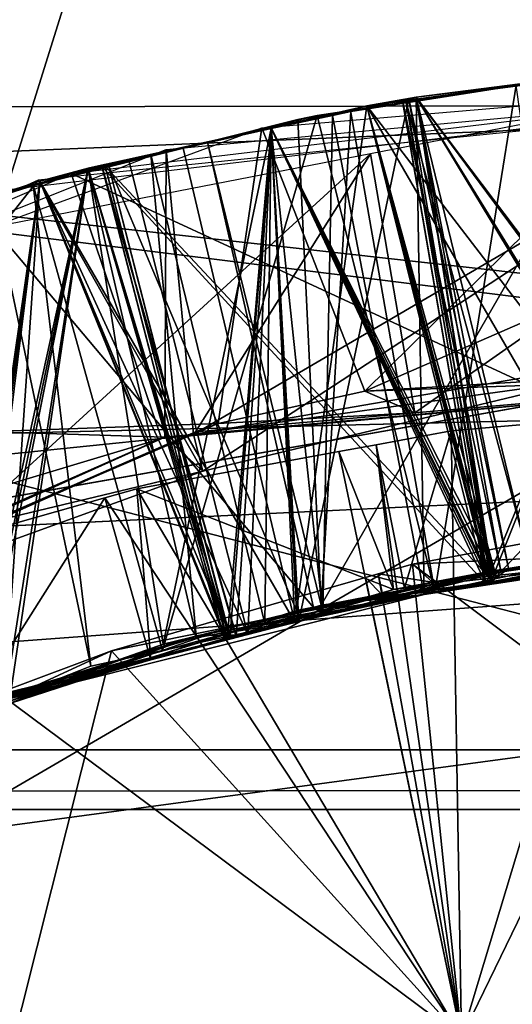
# Model space of a CAD drawing. Extents: x 0 to 200, y 18 to 95.
# Tile 296 of 491: x 144.255 to 144.519, y 48.713 to 49.241. Entities that reach past the tile are written whole.
import ezdxf

# ---------------------------------------------------------------- set-up
doc = ezdxf.new("R2010")
doc.units = 0

msp = doc.modelspace()

# ---------------------------------------------------------------- linework, layer by layer
for points in [[(98.615891, 49.815205, 36.34074), (174.799988, 52.227016, 37.339745), (174.799988, 47.227016, 36)], [(174.799988, 52.227016, 54.660255), (117.93441, 49.815205, 55.65926), (174.799988, 47.227016, 56)], [(164.475601, 51.312389, 57.283161), (135.799988, 51.886112, 57.058609), (135.799988, 48.817287, 57.894161)], [(164.562897, 51.094975, 57.34848), (164.475601, 51.312389, 57.283161), (135.799988, 48.817287, 57.894161)], [(141.5, 51.127014, 39.245003), (148.199997, 47.227016, 38.200001), (141.5, 47.227016, 38.200001)], [(141.5, 51.127014, 39.245003), (148.199997, 51.127014, 39.245003), (148.199997, 47.227016, 38.200001)], [(148.199997, 51.127014, 52.754997), (141.5, 51.127014, 52.754997), (141.5, 47.227016, 53.799999)], [(148.199997, 47.227016, 53.799999), (148.199997, 51.127014, 52.754997), (141.5, 47.227016, 53.799999)], [(164.987946, 50.03651, 57.666477), (164.562897, 51.094975, 57.34848), (135.799988, 48.817287, 57.894161)], [(142.899994, 50.173496, 53.437622), (148.199997, 50.603806, 53.252399), (148.199997, 49.199657, 53.752979)], [(159.5, 47.227016, 39.400002), (133, 50.527016, 40.284233), (133, 47.227016, 39.400002)], [(159.5, 50.527016, 40.284233), (133, 50.527016, 40.284233), (159.5, 47.227016, 39.400002)], [(159.5, 50.527016, 51.715767), (159.5, 47.227016, 52.599998), (133, 47.227016, 52.599998)], [(133, 50.527016, 51.715767), (159.5, 50.527016, 51.715767), (133, 47.227016, 52.599998)], [(136.199997, 50.423923, 37.054062), (148.199997, 48.849297, 36.639542), (136.199997, 48.849297, 36.639542)], [(136.199997, 50.423923, 37.054062), (148.199997, 50.423923, 37.054062), (148.199997, 48.849297, 36.639542)], [(142.899994, 50.173496, 53.437622), (148.199997, 49.199657, 53.752979), (142.899994, 49.192345, 53.728294)], [(165.12793, 49.51804, 57.764072), (164.987946, 50.03651, 57.666477), (135.799988, 48.817287, 57.894161)], [(136.799988, 48.614586, 55.650761), (165.799988, 49.996166, 55.348492), (165.799988, 47.227016, 55.75)], [(136.799988, 49.968212, 55.2533), (165.799988, 49.996166, 55.348492), (136.799988, 48.614586, 55.650761)], [(165.799988, 49.996166, 36.651508), (136.799988, 49.968212, 36.7467), (144.772415, 49.077072, 36.427132)], [(144.772415, 49.077072, 36.427132), (136.799988, 49.968212, 36.7467), (144.19281, 48.9748, 36.407932)], [(98.615891, 49.815205, 36.34074), (174.799988, 47.227016, 36), (98.275146, 47.227016, 36)], [(174.799988, 47.227016, 56), (117.93441, 49.815205, 55.65926), (118.275154, 47.227016, 56)], [(144.402344, 49.643837, 34.245895), (144.796616, 49.654915, 34.248184), (144.798141, 49.214817, 34.61742)], [(143.927338, 49.48267, 34.21431), (144.402344, 49.643837, 34.245895), (144.247589, 49.149395, 34.599628)], [(144.402344, 49.643837, 34.245895), (144.798141, 49.214817, 34.61742), (144.247589, 49.149395, 34.599628)], [(165.307877, 48.851589, 57.889523), (165.12793, 49.51804, 57.764072), (135.799988, 48.817287, 57.894161)], [(148.199997, 49.437199, 38.311367), (142.899994, 49.341759, 38.284569), (148.199997, 47.97237, 38.034798)], [(148.199997, 49.339703, 55.262104), (136.199997, 49.339703, 55.262104), (136.199997, 47.727016, 55.486832)], [(148.199997, 47.727016, 55.486832), (148.199997, 49.339703, 55.262104), (136.199997, 47.727016, 55.486832)], [(148.199997, 47.97237, 38.034798), (142.899994, 49.341759, 38.284569), (142.899994, 47.971859, 38.037628)], [(144.750763, 49.228668, 35.12936), (144.443314, 49.168934, 35.146881), (144.467041, 49.029957, 35.060108)], [(144.957764, 49.072399, 35.030148), (144.750763, 49.228668, 35.12936), (144.467041, 49.029957, 35.060108)], [(144.460556, 49.197212, 35.014881), (144.619995, 49.218899, 35.005917), (144.505142, 48.938416, 34.866344)], [(144.467834, 49.199242, 35.245403), (144.619995, 49.218899, 35.005917), (144.460556, 49.197212, 35.014881)], [(144.462296, 49.197449, 35.714783), (144.619995, 49.218899, 35.705917), (144.52919, 48.948513, 35.56472)], [(144.467834, 49.199242, 35.945404), (144.619995, 49.218899, 35.705917), (144.462296, 49.197449, 35.714783)], [(144.464035, 49.197685, 36.414688), (144.619995, 49.218899, 36.405914), (144.507965, 48.939381, 36.266151)], [(144.586243, 49.21373, 36.638756), (144.619995, 49.218899, 36.405914), (144.464035, 49.197685, 36.414688)], [(144.646729, 49.221134, 37.335361), (144.467834, 49.199242, 37.345406), (144.615753, 48.959839, 37.486992)], [(144.646729, 49.221134, 37.335361), (144.550079, 49.209389, 37.109848), (144.467834, 49.199242, 37.345406)], [(144.626205, 49.218624, 35.236515), (144.619995, 49.218899, 35.005917), (144.467834, 49.199242, 35.245403)], [(144.62796, 49.218834, 35.936417), (144.619995, 49.218899, 35.705917), (144.467834, 49.199242, 35.945404)], [(144.62796, 49.218834, 35.936417), (144.467834, 49.199242, 35.945404), (144.650467, 48.957752, 36.084938)], [(144.626205, 49.218624, 35.236515), (144.467834, 49.199242, 35.245403), (144.529327, 48.946907, 35.392723)], [(144.624451, 49.218407, 34.536613), (144.467834, 49.199242, 34.545403), (144.647415, 48.957447, 34.685135)], [(144.624451, 49.218407, 34.536613), (144.598251, 49.215942, 34.30714), (144.467834, 49.199242, 34.545403)], [(144.619995, 49.218899, 35.005917), (144.647079, 48.962189, 34.857136), (144.505142, 48.938416, 34.866344)], [(144.619995, 49.218899, 36.405914), (144.650436, 48.960316, 36.256935), (144.507965, 48.939381, 36.266151)], [(144.432693, 49.191711, 37.816525), (144.583313, 49.215214, 37.808029), (144.41687, 48.92691, 37.672031)], [(144.583313, 49.215214, 37.808029), (144.620148, 48.955124, 37.658897), (144.41687, 48.92691, 37.672031)], [(144.521576, 49.205757, 38.042225), (144.583313, 49.215214, 37.808029), (144.432693, 49.191711, 37.816525)], [(144.441406, 49.194607, 34.31596), (144.598251, 49.215942, 34.30714), (144.624527, 48.956249, 34.158604)], [(144.467834, 49.199242, 34.545403), (144.598251, 49.215942, 34.30714), (144.441406, 49.194607, 34.31596)], [(144.467834, 49.199242, 36.645405), (144.586243, 49.21373, 36.638756), (144.464035, 49.197685, 36.414688)], [(144.586243, 49.21373, 36.638756), (144.467834, 49.199242, 36.645405), (144.613861, 48.958118, 36.787136)], [(144.441406, 49.194607, 37.115959), (144.550079, 49.209389, 37.109848), (144.582413, 48.951347, 36.961319)], [(144.467834, 49.199242, 37.345406), (144.550079, 49.209389, 37.109848), (144.441406, 49.194607, 37.115959)], [(144.521576, 49.205757, 38.042225), (144.432587, 49.192261, 38.047237), (144.477753, 48.934032, 38.195988)], [(144.432587, 49.192261, 38.047237), (144.521576, 49.205757, 38.042225), (144.432693, 49.191711, 37.816525)], [(144.557495, 48.951221, 38.190769), (144.521576, 49.205757, 38.042225), (144.477753, 48.934032, 38.195988)], [(142.899994, 48.807293, 53.842369), (148.199997, 49.199657, 53.752979), (148.199997, 47.727016, 53.98436)], [(142.899994, 49.192345, 53.728294), (148.199997, 49.199657, 53.752979), (142.899994, 48.807293, 53.842369)], [(144.333588, 49.171246, 35.351227), (144.662537, 49.201958, 35.33276), (144.34819, 49.018421, 35.43911)], [(144.662537, 49.201958, 35.33276), (144.673355, 49.047325, 35.419361), (144.34819, 49.018421, 35.43911)], [(144.384872, 49.182835, 34.6483), (144.602493, 49.201248, 34.636101), (144.440338, 49.041721, 34.733398)], [(144.460526, 49.197666, 34.545822), (144.389938, 49.182808, 34.318901), (144.389984, 49.182491, 34.549843)], [(144.460526, 49.197666, 34.545822), (144.441406, 49.194607, 34.31596), (144.389938, 49.182808, 34.318901)], [(144.467834, 49.199242, 36.645405), (144.389984, 49.182491, 36.649841), (144.508682, 48.939156, 36.793976)], [(144.467834, 49.199242, 36.645405), (144.441406, 49.194607, 36.415958), (144.389984, 49.182491, 36.649841)], [(144.463959, 49.198402, 35.945625), (144.389984, 49.182491, 35.949841), (144.404892, 48.918343, 36.100906)], [(144.463959, 49.198402, 35.945625), (144.441406, 49.194607, 35.715958), (144.389984, 49.182491, 35.949841)], [(144.462234, 49.198036, 35.245724), (144.389984, 49.182491, 35.24984), (144.505707, 48.94445, 35.394245)], [(144.462234, 49.198036, 35.245724), (144.441406, 49.194607, 35.015957), (144.389984, 49.182491, 35.24984)], [(144.460526, 49.197666, 34.545822), (144.389984, 49.182491, 34.549843), (144.504318, 48.943737, 34.694344)], [(144.507355, 48.944134, 36.094147), (144.463959, 49.198402, 35.945625), (144.404892, 48.918343, 36.100906)], [(144.467834, 49.199242, 37.345406), (144.422867, 49.189564, 37.347969), (144.472198, 48.932568, 37.496342)], [(144.467834, 49.199242, 37.345406), (144.441406, 49.194607, 37.115959), (144.422867, 49.189564, 37.347969)], [(144.602493, 49.201248, 34.636101), (144.615326, 49.117771, 34.687572), (144.440338, 49.041721, 34.733398)], [(144.460526, 49.197666, 34.545822), (144.467834, 49.199242, 34.545403), (144.441406, 49.194607, 34.31596)], [(144.467834, 49.199242, 36.645405), (144.464035, 49.197685, 36.414688), (144.441406, 49.194607, 36.415958)], [(144.463959, 49.198402, 35.945625), (144.462296, 49.197449, 35.714783), (144.441406, 49.194607, 35.715958)], [(144.462234, 49.198036, 35.245724), (144.460556, 49.197212, 35.014881), (144.441406, 49.194607, 35.015957)], [(144.441406, 49.194607, 36.415958), (144.464035, 49.197685, 36.414688), (144.507965, 48.939381, 36.266151)], [(144.441406, 49.194607, 35.715958), (144.462296, 49.197449, 35.714783), (144.506088, 48.942875, 35.566246)], [(144.441406, 49.194607, 35.015957), (144.460556, 49.197212, 35.014881), (144.505142, 48.938416, 34.866344)], [(144.467834, 49.199242, 34.545403), (144.460526, 49.197666, 34.545822), (144.513123, 48.945976, 34.69376)], [(144.513123, 48.945976, 34.69376), (144.460526, 49.197666, 34.545822), (144.504318, 48.943737, 34.694344)], [(144.462234, 49.198036, 35.245724), (144.467834, 49.199242, 35.245403), (144.460556, 49.197212, 35.014881)], [(144.467834, 49.199242, 35.245403), (144.462234, 49.198036, 35.245724), (144.508331, 48.945126, 35.394073)], [(144.508331, 48.945126, 35.394073), (144.462234, 49.198036, 35.245724), (144.505707, 48.94445, 35.394245)], [(144.463959, 49.198402, 35.945625), (144.467834, 49.199242, 35.945404), (144.462296, 49.197449, 35.714783)], [(144.462296, 49.197449, 35.714783), (144.52919, 48.948513, 35.56472), (144.506088, 48.942875, 35.566246)], [(144.467834, 49.199242, 35.945404), (144.463959, 49.198402, 35.945625), (144.517319, 48.946644, 36.093487)], [(144.517319, 48.946644, 36.093487), (144.463959, 49.198402, 35.945625), (144.507355, 48.944134, 36.094147)], [(144.615753, 48.959839, 37.486992), (144.467834, 49.199242, 37.345406), (144.472198, 48.932568, 37.496342)], [(144.613861, 48.958118, 36.787136), (144.467834, 49.199242, 36.645405), (144.508682, 48.939156, 36.793976)], [(144.529327, 48.946907, 35.392723), (144.467834, 49.199242, 35.245403), (144.508331, 48.945126, 35.394073)], [(144.647415, 48.957447, 34.685135), (144.467834, 49.199242, 34.545403), (144.513123, 48.945976, 34.69376)], [(144.650467, 48.957752, 36.084938), (144.467834, 49.199242, 35.945404), (144.517319, 48.946644, 36.093487)], [(144.653046, 49.19434, 35.834869), (144.264832, 49.154732, 35.856659), (144.353271, 48.998833, 35.765903)], [(144.655869, 49.071392, 35.747086), (144.653046, 49.19434, 35.834869), (144.353271, 48.998833, 35.765903)], [(144.389938, 49.182808, 36.4189), (144.441406, 49.194607, 36.415958), (144.403473, 48.924023, 36.272911)], [(144.389938, 49.182808, 35.018902), (144.441406, 49.194607, 35.015957), (144.505142, 48.938416, 34.866344)], [(144.389938, 49.182808, 35.718903), (144.441406, 49.194607, 35.715958), (144.506088, 48.942875, 35.566246)], [(144.389938, 49.182808, 37.1189), (144.441406, 49.194607, 37.115959), (144.507645, 48.944916, 36.966122)], [(144.389938, 49.182808, 34.318901), (144.441406, 49.194607, 34.31596), (144.509949, 48.945415, 34.16597)], [(144.441406, 49.194607, 35.015957), (144.389938, 49.182808, 35.018902), (144.389984, 49.182491, 35.24984)], [(144.441406, 49.194607, 35.715958), (144.389938, 49.182808, 35.718903), (144.389984, 49.182491, 35.949841)], [(144.441406, 49.194607, 36.415958), (144.389938, 49.182808, 36.4189), (144.389984, 49.182491, 36.649841)], [(144.422867, 49.189564, 37.347969), (144.441406, 49.194607, 37.115959), (144.389938, 49.182808, 37.1189)], [(144.441406, 49.194607, 36.415958), (144.507965, 48.939381, 36.266151), (144.403473, 48.924023, 36.272911)], [(144.404343, 49.18729, 37.818123), (144.432693, 49.191711, 37.816525), (144.41687, 48.92691, 37.672031)], [(144.414627, 49.189537, 38.048252), (144.432693, 49.191711, 37.816525), (144.404343, 49.18729, 37.818123)], [(144.432587, 49.192261, 38.047237), (144.414627, 49.189537, 38.048252), (144.477753, 48.934032, 38.195988)], [(144.432587, 49.192261, 38.047237), (144.432693, 49.191711, 37.816525), (144.414627, 49.189537, 38.048252)], [(144.441406, 49.194607, 37.115959), (144.582413, 48.951347, 36.961319), (144.507645, 48.944916, 36.966122)], [(144.441406, 49.194607, 34.31596), (144.624527, 48.956249, 34.158604), (144.509949, 48.945415, 34.16597)], [(144.414627, 49.189537, 38.048252), (144.2621, 49.152229, 38.056995), (144.331696, 48.902557, 38.205547)], [(144.414627, 49.189537, 38.048252), (144.355728, 49.175159, 37.820915), (144.2621, 49.152229, 38.056995)], [(144.282639, 49.15831, 36.054157), (144.526794, 49.187599, 36.040409), (144.54715, 49.03606, 36.126846)], [(144.477753, 48.934032, 38.195988), (144.414627, 49.189537, 38.048252), (144.331696, 48.902557, 38.205547)], [(144.414627, 49.189537, 38.048252), (144.404343, 49.18729, 37.818123), (144.355728, 49.175159, 37.820915)], [(144.355728, 49.175159, 37.820915), (144.404343, 49.18729, 37.818123), (144.41687, 48.92691, 37.672031)], [(144.422867, 49.189564, 37.347969), (144.389938, 49.182808, 37.1189), (144.389984, 49.182491, 37.349842)], [(144.422867, 49.189564, 37.347969), (144.389984, 49.182491, 37.349842), (144.41774, 48.922222, 37.499889)], [(144.472198, 48.932568, 37.496342), (144.422867, 49.189564, 37.347969), (144.41774, 48.922222, 37.499889)], [(144.384872, 49.182835, 34.6483), (144.361465, 49.024288, 34.738266), (143.908966, 49.008312, 34.676636)], [(144.389984, 49.182491, 37.349842), (144.291641, 49.161331, 37.355446), (144.331955, 48.905926, 37.505478)], [(144.389984, 49.182491, 37.349842), (144.313599, 49.16531, 37.123264), (144.291641, 49.161331, 37.355446)], [(144.389984, 49.182491, 34.549843), (144.29895, 49.162903, 34.555031), (144.371201, 48.909901, 34.703133)], [(144.389984, 49.182491, 34.549843), (144.342697, 49.171982, 34.321602), (144.29895, 49.162903, 34.555031)], [(144.299149, 49.161995, 35.02409), (144.389938, 49.182808, 35.018902), (144.505142, 48.938416, 34.866344)], [(144.300659, 49.163269, 35.254932), (144.389938, 49.182808, 35.018902), (144.299149, 49.161995, 35.02409)], [(144.389984, 49.182491, 35.24984), (144.389938, 49.182808, 35.018902), (144.300659, 49.163269, 35.254932)], [(144.389984, 49.182491, 35.24984), (144.300659, 49.163269, 35.254932), (144.366318, 48.908653, 35.403454)], [(144.300858, 49.162388, 35.723995), (144.389938, 49.182808, 35.718903), (144.506088, 48.942875, 35.566246)], [(144.302383, 49.163643, 35.954834), (144.389938, 49.182808, 35.718903), (144.300858, 49.162388, 35.723995)], [(144.389984, 49.182491, 35.949841), (144.389938, 49.182808, 35.718903), (144.302383, 49.163643, 35.954834)], [(144.389984, 49.182491, 35.949841), (144.302383, 49.163643, 35.954834), (144.367798, 48.909004, 36.103359)], [(144.302582, 49.162785, 36.423897), (144.389938, 49.182808, 36.4189), (144.403473, 48.924023, 36.272911)], [(144.325272, 49.168568, 36.65353), (144.389938, 49.182808, 36.4189), (144.302582, 49.162785, 36.423897)], [(144.313599, 49.16531, 37.123264), (144.389938, 49.182808, 37.1189), (144.377457, 48.911175, 36.974731)], [(144.389984, 49.182491, 37.349842), (144.389938, 49.182808, 37.1189), (144.313599, 49.16531, 37.123264)], [(144.389984, 49.182491, 36.649841), (144.389938, 49.182808, 36.4189), (144.325272, 49.168568, 36.65353)], [(144.389984, 49.182491, 36.649841), (144.325272, 49.168568, 36.65353), (144.386597, 48.917149, 36.801918)], [(144.41774, 48.922222, 37.499889), (144.389984, 49.182491, 37.349842), (144.331955, 48.905926, 37.505478)], [(144.342697, 49.171982, 34.321602), (144.389938, 49.182808, 34.318901), (144.402618, 48.917728, 34.173065)], [(144.389984, 49.182491, 34.549843), (144.389938, 49.182808, 34.318901), (144.342697, 49.171982, 34.321602)], [(144.384872, 49.182835, 34.6483), (144.440338, 49.041721, 34.733398), (144.361465, 49.024288, 34.738266)], [(144.505707, 48.94445, 35.394245), (144.389984, 49.182491, 35.24984), (144.366318, 48.908653, 35.403454)], [(144.404892, 48.918343, 36.100906), (144.389984, 49.182491, 35.949841), (144.367798, 48.909004, 36.103359)], [(144.504318, 48.943737, 34.694344), (144.389984, 49.182491, 34.549843), (144.371201, 48.909901, 34.703133)], [(144.389938, 49.182808, 37.1189), (144.507645, 48.944916, 36.966122), (144.377457, 48.911175, 36.974731)], [(144.508682, 48.939156, 36.793976), (144.389984, 49.182491, 36.649841), (144.386597, 48.917149, 36.801918)], [(144.389938, 49.182808, 34.318901), (144.509949, 48.945415, 34.16597), (144.402618, 48.917728, 34.173065)], [(143.9729, 49.028107, 35.372921), (144.333588, 49.171246, 35.351227), (144.332825, 49.017056, 35.440044)], [(144.228821, 49.143486, 37.828201), (144.355728, 49.175159, 37.820915), (144.412628, 48.925613, 37.672318)], [(144.2621, 49.152229, 38.056995), (144.355728, 49.175159, 37.820915), (144.228821, 49.143486, 37.828201)], [(144.265732, 49.154339, 34.326), (144.342697, 49.171982, 34.321602), (144.402618, 48.917728, 34.173065)], [(144.29895, 49.162903, 34.555031), (144.342697, 49.171982, 34.321602), (144.265732, 49.154339, 34.326)], [(144.333588, 49.171246, 35.351227), (144.34819, 49.018421, 35.43911), (144.332825, 49.017056, 35.440044)], [(144.355728, 49.175159, 37.820915), (144.41687, 48.92691, 37.672031), (144.412628, 48.925613, 37.672318)], [(144.443314, 49.168934, 35.146881), (144.126495, 49.107376, 35.16494), (144.213821, 48.959686, 35.07626)], [(144.34935, 49.019779, 35.067291), (144.443314, 49.168934, 35.146881), (144.213821, 48.959686, 35.07626)], [(144.265732, 49.154339, 37.125999), (144.313599, 49.16531, 37.123264), (144.377457, 48.911175, 36.974731)], [(144.291641, 49.161331, 37.355446), (144.313599, 49.16531, 37.123264), (144.265732, 49.154339, 37.125999)], [(144.325272, 49.168568, 36.65353), (144.291641, 49.161331, 36.655445), (144.349762, 48.910507, 36.804314)], [(144.325272, 49.168568, 36.65353), (144.302582, 49.162785, 36.423897), (144.291641, 49.161331, 36.655445)], [(144.386597, 48.917149, 36.801918), (144.325272, 49.168568, 36.65353), (144.349762, 48.910507, 36.804314)], [(144.467041, 49.029957, 35.060108), (144.443314, 49.168934, 35.146881), (144.34935, 49.019779, 35.067291)], [(144.291641, 49.161331, 36.655445), (144.119583, 49.107716, 36.665489), (144.226624, 48.86618, 36.812687)], [(144.291641, 49.161331, 36.655445), (144.144562, 49.114788, 36.433102), (144.119583, 49.107716, 36.665489)], [(144.291641, 49.161331, 34.555447), (144.140976, 49.114384, 34.56424), (144.231567, 48.874405, 34.712353)], [(144.291641, 49.161331, 34.555447), (144.265732, 49.154339, 34.326), (144.140976, 49.114384, 34.56424)], [(144.291641, 49.161331, 35.255447), (144.142654, 49.114906, 35.264141), (144.247375, 48.878101, 35.411316)], [(144.291641, 49.161331, 35.255447), (144.265732, 49.154339, 35.026001), (144.142654, 49.114906, 35.264141)], [(144.291641, 49.161331, 35.955448), (144.144348, 49.115433, 35.964043), (144.234528, 48.875458, 36.112152)], [(144.291641, 49.161331, 35.955448), (144.265732, 49.154339, 35.726002), (144.144348, 49.115433, 35.964043)], [(144.291641, 49.161331, 36.655445), (144.265732, 49.154339, 36.426003), (144.144562, 49.114788, 36.433102)], [(144.291641, 49.161331, 37.355446), (144.166672, 49.122395, 37.36274), (144.249435, 48.875336, 37.511112)], [(144.291641, 49.161331, 37.355446), (144.265732, 49.154339, 37.125999), (144.166672, 49.122395, 37.36274)], [(144.349762, 48.910507, 36.804314), (144.291641, 49.161331, 36.655445), (144.226624, 48.86618, 36.812687)], [(144.364822, 48.908279, 34.703552), (144.291641, 49.161331, 34.555447), (144.231567, 48.874405, 34.712353)], [(144.367798, 48.909004, 36.103359), (144.291641, 49.161331, 35.955448), (144.234528, 48.875458, 36.112152)], [(144.366318, 48.908653, 35.403454), (144.291641, 49.161331, 35.255447), (144.247375, 48.878101, 35.411316)], [(144.331955, 48.905926, 37.505478), (144.291641, 49.161331, 37.355446), (144.249435, 48.875336, 37.511112)], [(144.291641, 49.161331, 34.555447), (144.29895, 49.162903, 34.555031), (144.265732, 49.154339, 34.326)], [(144.265732, 49.154339, 36.426003), (144.302582, 49.162785, 36.423897), (144.367157, 48.912266, 36.275352)], [(144.291641, 49.161331, 36.655445), (144.302582, 49.162785, 36.423897), (144.265732, 49.154339, 36.426003)], [(144.265732, 49.154339, 35.726002), (144.300858, 49.162388, 35.723995), (144.366226, 48.908752, 35.575459)], [(144.291641, 49.161331, 35.955448), (144.300858, 49.162388, 35.723995), (144.265732, 49.154339, 35.726002)], [(144.265732, 49.154339, 35.026001), (144.299149, 49.161995, 35.02409), (144.363525, 48.913586, 34.875553)], [(144.291641, 49.161331, 35.255447), (144.299149, 49.161995, 35.02409), (144.265732, 49.154339, 35.026001)], [(144.302383, 49.163643, 35.954834), (144.291641, 49.161331, 35.955448), (144.367798, 48.909004, 36.103359)], [(144.302383, 49.163643, 35.954834), (144.300858, 49.162388, 35.723995), (144.291641, 49.161331, 35.955448)], [(144.300659, 49.163269, 35.254932), (144.291641, 49.161331, 35.255447), (144.366318, 48.908653, 35.403454)], [(144.300659, 49.163269, 35.254932), (144.299149, 49.161995, 35.02409), (144.291641, 49.161331, 35.255447)], [(144.29895, 49.162903, 34.555031), (144.291641, 49.161331, 34.555447), (144.364822, 48.908279, 34.703552)], [(144.371201, 48.909901, 34.703133), (144.29895, 49.162903, 34.555031), (144.364822, 48.908279, 34.703552)], [(144.299149, 49.161995, 35.02409), (144.36972, 48.91573, 34.875134), (144.363525, 48.913586, 34.875553)], [(144.299149, 49.161995, 35.02409), (144.505142, 48.938416, 34.866344), (144.36972, 48.91573, 34.875134)], [(144.300858, 49.162388, 35.723995), (144.506088, 48.942875, 35.566246), (144.366226, 48.908752, 35.575459)], [(144.302582, 49.162785, 36.423897), (144.403473, 48.924023, 36.272911), (144.367157, 48.912266, 36.275352)], [(144.282639, 49.15831, 36.054157), (144.330994, 49.016331, 36.139973), (143.83075, 48.96508, 36.081631)], [(144.264832, 49.154732, 35.856659), (143.934357, 49.005081, 35.877026), (144.092026, 48.936192, 35.782146)], [(144.353271, 48.998833, 35.765903), (144.264832, 49.154732, 35.856659), (144.092026, 48.936192, 35.782146)], [(144.282639, 49.15831, 36.054157), (144.54715, 49.03606, 36.126846), (144.330994, 49.016331, 36.139973)], [(144.093964, 49.098225, 34.336071), (144.265732, 49.154339, 34.326), (144.226517, 48.872307, 34.184708)], [(144.140976, 49.114384, 34.56424), (144.265732, 49.154339, 34.326), (144.093964, 49.098225, 34.336071)], [(144.094406, 49.098415, 37.136044), (144.265732, 49.154339, 37.125999), (144.224686, 48.871593, 36.984833)], [(144.166672, 49.122395, 37.36274), (144.265732, 49.154339, 37.125999), (144.094406, 49.098415, 37.136044)], [(144.141205, 49.113693, 35.033302), (144.265732, 49.154339, 35.026001), (144.227509, 48.866577, 34.884766)], [(144.142654, 49.114906, 35.264141), (144.265732, 49.154339, 35.026001), (144.141205, 49.113693, 35.033302)], [(144.142883, 49.114239, 35.733204), (144.265732, 49.154339, 35.726002), (144.246979, 48.879658, 35.583313)], [(144.144348, 49.115433, 35.964043), (144.265732, 49.154339, 35.726002), (144.142883, 49.114239, 35.733204)], [(144.144562, 49.114788, 36.433102), (144.265732, 49.154339, 36.426003), (144.230194, 48.867908, 36.284569)], [(144.265732, 49.154339, 37.125999), (144.377457, 48.911175, 36.974731), (144.224686, 48.871593, 36.984833)], [(144.265732, 49.154339, 34.326), (144.402618, 48.917728, 34.173065), (144.226517, 48.872307, 34.184708)], [(144.265732, 49.154339, 35.026001), (144.363525, 48.913586, 34.875553), (144.227509, 48.866577, 34.884766)], [(144.239807, 49.146778, 38.058273), (144.2621, 49.152229, 38.056995), (144.228821, 49.143486, 37.828201)], [(144.265732, 49.154339, 36.426003), (144.367157, 48.912266, 36.275352), (144.230194, 48.867908, 36.284569)], [(144.2621, 49.152229, 38.056995), (144.239807, 49.146778, 38.058273), (144.29306, 48.89423, 38.20808)], [(144.265732, 49.154339, 35.726002), (144.366226, 48.908752, 35.575459), (144.246979, 48.879658, 35.583313)], [(144.331696, 48.902557, 38.205547), (144.2621, 49.152229, 38.056995), (144.29306, 48.89423, 38.20808)], [(144.29306, 48.89423, 38.20808), (144.239807, 49.146778, 38.058273), (144.197678, 48.856297, 38.214645)], [(144.228821, 49.143486, 37.828201), (144.412628, 48.925613, 37.672318), (144.212128, 48.864021, 37.685745)], [(144.615326, 49.117771, 34.687572), (144.797638, 49.054382, 34.736706), (144.440338, 49.041721, 34.733398)], [(144.330994, 49.016331, 36.139973), (144.772415, 49.077072, 36.427132), (144.19281, 48.9748, 36.407932)], [(144.54715, 49.03606, 36.126846), (144.772415, 49.077072, 36.427132), (144.330994, 49.016331, 36.139973)], [(144.34819, 49.018421, 35.43911), (144.655869, 49.071392, 35.747086), (144.353271, 48.998833, 35.765903)], [(144.673355, 49.047325, 35.419361), (144.655869, 49.071392, 35.747086), (144.34819, 49.018421, 35.43911)], [(144.440338, 49.041721, 34.733398), (144.957764, 49.072399, 35.030148), (144.467041, 49.029957, 35.060108)], [(144.797638, 49.054382, 34.736706), (144.957764, 49.072399, 35.030148), (144.440338, 49.041721, 34.733398)], [(144.440338, 49.041721, 34.733398), (144.467041, 49.029957, 35.060108), (144.361465, 49.024288, 34.738266)], [(144.593216, 49.029598, 33.945591), (144.657455, 49.035202, 33.943085), (144.492172, 48.695091, 33.629288)], [(144.657455, 49.035202, 33.943085), (144.762787, 48.726555, 33.629288), (144.492172, 48.695091, 33.629288)], [(143.9729, 49.028107, 35.372921), (144.332825, 49.017056, 35.440044), (144.039261, 48.885201, 35.459515)], [(144.361465, 49.024288, 34.738266), (144.467041, 49.029957, 35.060108), (144.34935, 49.019779, 35.067291)], [(144.486694, 49.020306, 33.949745), (144.593216, 49.029598, 33.945591), (144.492172, 48.695091, 33.629288)], [(144.593216, 49.029598, 33.945591), (144.486694, 49.020306, 33.949745), (144.510391, 48.941692, 33.993977)], [(144.602142, 48.952339, 33.988068), (144.593216, 49.029598, 33.945591), (144.510391, 48.941692, 33.993977)], [(143.908966, 49.008312, 34.676636), (144.361465, 49.024288, 34.738266), (144.213089, 48.960541, 34.748035)], [(144.361465, 49.024288, 34.738266), (144.34935, 49.019779, 35.067291), (144.213089, 48.960541, 34.748035)], [(144.213089, 48.960541, 34.748035), (144.34935, 49.019779, 35.067291), (144.213821, 48.959686, 35.07626)], [(144.332825, 49.017056, 35.440044), (144.34819, 49.018421, 35.43911), (144.353271, 48.998833, 35.765903)], [(144.446289, 49.012901, 33.951336), (144.486694, 49.020306, 33.949745), (144.492172, 48.695091, 33.629288)], [(144.486694, 49.020306, 33.949745), (144.446289, 49.012901, 33.951336), (144.461502, 48.936016, 33.997128)], [(144.510391, 48.941692, 33.993977), (144.486694, 49.020306, 33.949745), (144.461502, 48.936016, 33.997128)], [(143.83075, 48.96508, 36.081631), (144.330994, 49.016331, 36.139973), (143.906036, 48.829067, 36.168053)], [(144.330994, 49.016331, 36.139973), (144.19281, 48.9748, 36.407932), (143.906036, 48.829067, 36.168053)], [(144.332825, 49.017056, 35.440044), (144.353271, 48.998833, 35.765903), (144.039261, 48.885201, 35.459515)], [(144.426254, 49.009228, 33.952122), (144.446289, 49.012901, 33.951336), (144.492172, 48.695091, 33.629288)], [(144.446289, 49.012901, 33.951336), (144.426254, 49.009228, 33.952122), (144.455658, 48.935337, 33.997505)], [(144.461502, 48.936016, 33.997128), (144.446289, 49.012901, 33.951336), (144.455658, 48.935337, 33.997505)], [(144.31778, 48.989334, 33.956394), (144.426254, 49.009228, 33.952122), (144.492172, 48.695091, 33.629288)], [(144.426254, 49.009228, 33.952122), (144.31778, 48.989334, 33.956394), (144.455658, 48.935337, 33.997505)], [(144.353271, 48.998833, 35.765903), (144.092026, 48.936192, 35.782146), (144.039261, 48.885201, 35.459515)], [(144.300629, 48.984489, 33.957081), (144.31778, 48.989334, 33.956394), (144.492172, 48.695091, 33.629288)], [(144.31778, 48.989334, 33.956394), (144.300629, 48.984489, 33.957081), (144.325363, 48.89756, 34.006187)], [(144.455658, 48.935337, 33.997505), (144.31778, 48.989334, 33.956394), (144.325363, 48.89756, 34.006187)], [(144.157303, 48.943966, 33.962826), (144.300629, 48.984489, 33.957081), (144.492172, 48.695091, 33.629288)], [(144.300629, 48.984489, 33.957081), (144.157303, 48.943966, 33.962826), (144.227432, 48.869164, 34.012714)], [(144.325363, 48.89756, 34.006187), (144.300629, 48.984489, 33.957081), (144.227432, 48.869164, 34.012714)], [(144.631561, 48.979767, 38.368462), (144.465851, 48.948952, 38.375233), (144.762787, 48.726555, 38.629288)], [(144.631561, 48.979767, 38.368462), (144.657379, 48.958172, 38.356503), (144.465851, 48.948952, 38.375233)], [(144.620148, 48.955124, 37.658897), (144.615753, 48.959839, 37.486992), (144.472198, 48.932568, 37.496342)], [(144.647079, 48.962189, 34.857136), (144.647415, 48.957447, 34.685135), (144.505142, 48.938416, 34.866344)], [(144.650436, 48.960316, 36.256935), (144.517319, 48.946644, 36.093487), (144.507965, 48.939381, 36.266151)], [(144.650436, 48.960316, 36.256935), (144.650467, 48.957752, 36.084938), (144.517319, 48.946644, 36.093487)], [(144.620148, 48.955124, 37.658897), (144.472198, 48.932568, 37.496342), (144.41687, 48.92691, 37.672031)], [(144.465851, 48.948952, 38.375233), (144.657379, 48.958172, 38.356503), (144.476639, 48.939236, 38.368141)], [(144.657379, 48.958172, 38.356503), (144.557495, 48.951221, 38.190769), (144.476639, 48.939236, 38.368141)], [(144.647415, 48.957447, 34.685135), (144.513123, 48.945976, 34.69376), (144.505142, 48.938416, 34.866344)], [(144.507645, 48.944916, 36.966122), (144.613861, 48.958118, 36.787136), (144.508682, 48.939156, 36.793976)], [(144.582413, 48.951347, 36.961319), (144.613861, 48.958118, 36.787136), (144.507645, 48.944916, 36.966122)], [(144.624527, 48.956249, 34.158604), (144.602142, 48.952339, 33.988068), (144.509949, 48.945415, 34.16597)], [(144.465851, 48.948952, 38.375233), (144.447372, 48.943634, 38.376007), (144.492172, 48.695091, 38.629288)], [(144.447372, 48.943634, 38.376007), (144.465851, 48.948952, 38.375233), (144.476639, 48.939236, 38.368141)], [(144.762787, 48.726555, 38.629288), (144.465851, 48.948952, 38.375233), (144.492172, 48.695091, 38.629288)], [(144.476639, 48.939236, 38.368141), (144.557495, 48.951221, 38.190769), (144.477753, 48.934032, 38.195988)], [(144.509949, 48.945415, 34.16597), (144.602142, 48.952339, 33.988068), (144.510391, 48.941692, 33.993977)], [(144.157303, 48.943966, 33.962826), (144.492172, 48.695091, 33.629288), (144.231705, 48.615196, 33.629288)], [(144.366226, 48.908752, 35.575459), (144.505707, 48.94445, 35.394245), (144.366318, 48.908653, 35.403454)], [(144.506088, 48.942875, 35.566246), (144.505707, 48.94445, 35.394245), (144.366226, 48.908752, 35.575459)], [(144.36972, 48.91573, 34.875134), (144.504318, 48.943737, 34.694344), (144.371201, 48.909901, 34.703133)], [(144.505142, 48.938416, 34.866344), (144.504318, 48.943737, 34.694344), (144.36972, 48.91573, 34.875134)], [(144.507645, 48.944916, 36.966122), (144.386597, 48.917149, 36.801918), (144.377457, 48.911175, 36.974731)], [(144.507645, 48.944916, 36.966122), (144.508682, 48.939156, 36.793976), (144.386597, 48.917149, 36.801918)], [(144.509949, 48.945415, 34.16597), (144.455658, 48.935337, 33.997505), (144.402618, 48.917728, 34.173065)], [(144.403473, 48.924023, 36.272911), (144.507355, 48.944134, 36.094147), (144.404892, 48.918343, 36.100906)], [(144.507965, 48.939381, 36.266151), (144.507355, 48.944134, 36.094147), (144.403473, 48.924023, 36.272911)], [(144.447372, 48.943634, 38.376007), (144.440552, 48.941677, 38.376293), (144.492172, 48.695091, 38.629288)], [(144.440552, 48.941677, 38.376293), (144.447372, 48.943634, 38.376007), (144.449875, 48.931873, 38.369915)], [(144.447372, 48.943634, 38.376007), (144.476639, 48.939236, 38.368141), (144.449875, 48.931873, 38.369915)], [(144.509949, 48.945415, 34.16597), (144.461502, 48.936016, 33.997128), (144.455658, 48.935337, 33.997505)], [(144.509949, 48.945415, 34.16597), (144.510391, 48.941692, 33.993977), (144.461502, 48.936016, 33.997128)], [(144.513123, 48.945976, 34.69376), (144.504318, 48.943737, 34.694344), (144.505142, 48.938416, 34.866344)], [(144.508331, 48.945126, 35.394073), (144.505707, 48.94445, 35.394245), (144.506088, 48.942875, 35.566246)], [(144.52919, 48.948513, 35.56472), (144.508331, 48.945126, 35.394073), (144.506088, 48.942875, 35.566246)], [(144.517319, 48.946644, 36.093487), (144.507355, 48.944134, 36.094147), (144.507965, 48.939381, 36.266151)], [(144.52919, 48.948513, 35.56472), (144.529327, 48.946907, 35.392723), (144.508331, 48.945126, 35.394073)], [(144.440552, 48.941677, 38.376293), (144.304184, 48.902462, 38.382015), (144.492172, 48.695091, 38.629288)], [(144.440552, 48.941677, 38.376293), (144.449875, 48.931873, 38.369915), (144.304184, 48.902462, 38.382015)], [(144.476639, 48.939236, 38.368141), (144.477753, 48.934032, 38.195988), (144.449875, 48.931873, 38.369915)], [(144.477753, 48.934032, 38.195988), (144.331696, 48.902557, 38.205547), (144.247696, 48.87624, 38.383331)], [(144.449875, 48.931873, 38.369915), (144.477753, 48.934032, 38.195988), (144.247696, 48.87624, 38.383331)], [(144.402618, 48.917728, 34.173065), (144.455658, 48.935337, 33.997505), (144.325363, 48.89756, 34.006187)], [(144.304184, 48.902462, 38.382015), (144.449875, 48.931873, 38.369915), (144.247696, 48.87624, 38.383331)], [(144.41687, 48.92691, 37.672031), (144.472198, 48.932568, 37.496342), (144.41774, 48.922222, 37.499889)], [(144.412628, 48.925613, 37.672318), (144.331955, 48.905926, 37.505478), (144.212128, 48.864021, 37.685745)], [(144.412628, 48.925613, 37.672318), (144.41774, 48.922222, 37.499889), (144.331955, 48.905926, 37.505478)], [(144.403473, 48.924023, 36.272911), (144.404892, 48.918343, 36.100906), (144.367157, 48.912266, 36.275352)], [(144.412628, 48.925613, 37.672318), (144.41687, 48.92691, 37.672031), (144.41774, 48.922222, 37.499889)], [(144.402618, 48.917728, 34.173065), (144.325363, 48.89756, 34.006187), (144.226517, 48.872307, 34.184708)], [(144.377457, 48.911175, 36.974731), (144.386597, 48.917149, 36.801918), (144.349762, 48.910507, 36.804314)], [(144.367157, 48.912266, 36.275352), (144.404892, 48.918343, 36.100906), (144.367798, 48.909004, 36.103359)], [(144.363525, 48.913586, 34.875553), (144.231567, 48.874405, 34.712353), (144.227509, 48.866577, 34.884766)], [(144.367157, 48.912266, 36.275352), (144.234528, 48.875458, 36.112152), (144.230194, 48.867908, 36.284569)], [(144.363525, 48.913586, 34.875553), (144.364822, 48.908279, 34.703552), (144.231567, 48.874405, 34.712353)], [(144.367157, 48.912266, 36.275352), (144.367798, 48.909004, 36.103359), (144.234528, 48.875458, 36.112152)], [(144.363525, 48.913586, 34.875553), (144.36972, 48.91573, 34.875134), (144.364822, 48.908279, 34.703552)], [(144.36972, 48.91573, 34.875134), (144.371201, 48.909901, 34.703133), (144.364822, 48.908279, 34.703552)], [(144.377457, 48.911175, 36.974731), (144.349762, 48.910507, 36.804314), (144.224686, 48.871593, 36.984833)], [(144.224686, 48.871593, 36.984833), (144.349762, 48.910507, 36.804314), (144.226624, 48.86618, 36.812687)], [(144.366226, 48.908752, 35.575459), (144.366318, 48.908653, 35.403454), (144.246979, 48.879658, 35.583313)], [(144.246979, 48.879658, 35.583313), (144.366318, 48.908653, 35.403454), (144.247375, 48.878101, 35.411316)], [(144.331955, 48.905926, 37.505478), (144.249435, 48.875336, 37.511112), (144.212128, 48.864021, 37.685745)], [(144.304184, 48.902462, 38.382015), (144.246445, 48.880711, 38.384514), (144.231705, 48.615196, 38.629288)], [(144.492172, 48.695091, 38.629288), (144.304184, 48.902462, 38.382015), (144.231705, 48.615196, 38.629288)], [(144.246445, 48.880711, 38.384514), (144.304184, 48.902462, 38.382015), (144.247696, 48.87624, 38.383331)], [(144.331696, 48.902557, 38.205547), (144.29306, 48.89423, 38.20808), (144.247696, 48.87624, 38.383331)], [(144.226517, 48.872307, 34.184708), (144.325363, 48.89756, 34.006187), (144.227432, 48.869164, 34.012714)], [(144.247696, 48.87624, 38.383331), (144.29306, 48.89423, 38.20808), (144.197678, 48.856297, 38.214645)], [(165.307877, 48.851589, 57.889523), (135.799988, 48.817287, 57.894161), (165.312317, 48.817142, 57.892509)], [(136.199997, 48.849297, 36.639542), (148.199997, 47.227016, 36.5), (136.199997, 47.227016, 36.5)], [(136.199997, 48.849297, 36.639542), (148.199997, 48.849297, 36.639542), (148.199997, 47.227016, 36.5)], [(165.431061, 47.89677, 57.972298), (135.799988, 48.817287, 57.894161), (135.799988, 45.636745, 57.894161)], [(165.312317, 48.817142, 57.892509), (135.799988, 48.817287, 57.894161), (165.431061, 47.89677, 57.972298)], [(142.899994, 48.807293, 53.842369), (148.199997, 47.727016, 53.98436), (142.899994, 47.727016, 53.98436)], [(144.762787, 48.726555, 38.629288), (144.492172, 48.695091, 38.629288), (144.762787, 45.727478, 38.629288)], [(144.492172, 48.695091, 33.629288), (144.762787, 48.726555, 33.629288), (144.799988, 48.667015, 33.629288)]]:
    msp.add_3dface(points)

doc.saveas('drawing.dxf')
